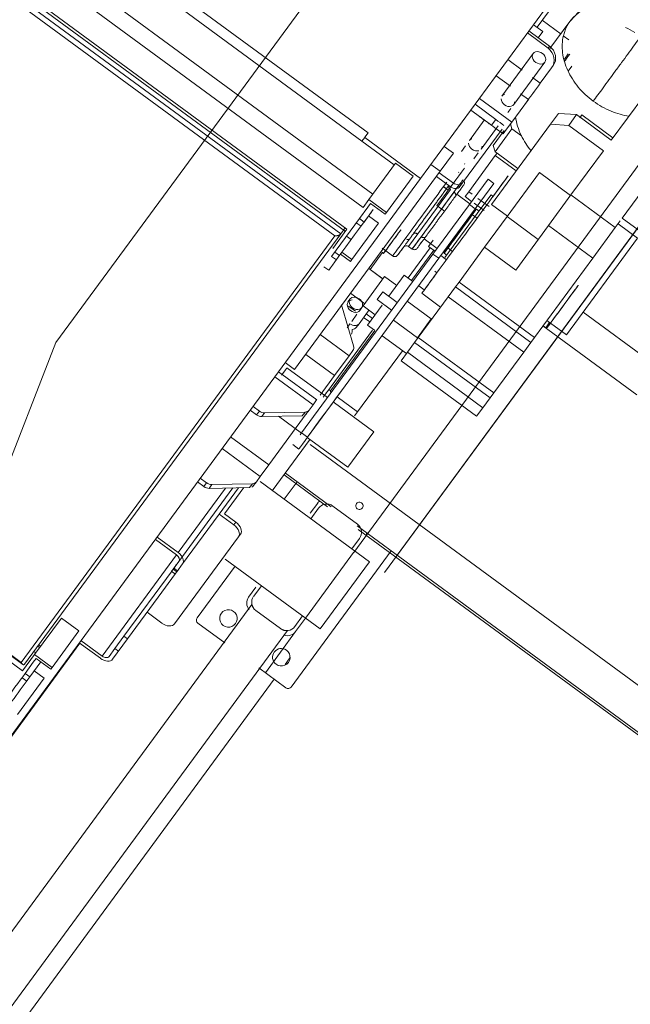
# Model space of a CAD drawing. Header units: metres. Extents: x 135583 to 135939, y 457896 to 458258.
# Tile 277 of 599: x 135789.297 to 135790.135, y 457938.965 to 457940.316. Entities that reach past the tile are written whole.
import ezdxf

# ---------------------------------------------------------------- set-up
doc = ezdxf.new("R2010")
doc.units = ezdxf.units.M
doc.linetypes.add('Hidden', pattern=[4, 2, -2])
doc.layers.add('NIEUWE INSTALLATIE', color=250, linetype='Continuous', lineweight=0)

msp = doc.modelspace()

# ---------------------------------------------------------------- linework, layer by layer
at = {"layer": 'NIEUWE INSTALLATIE', "linetype": 'Hidden'}
for p, q in [((135790.9817, 457941.169), (135789.1465, 457938.6711)), ((135790.9817, 457941.169), (135789.1465, 457938.6711)), ((135789.7702, 457939.605), (135790.8922, 457941.1322)), ((135789.7702, 457939.605), (135790.8922, 457941.1322)), ((135789.3467, 457939.8725), (135790.241, 457941.0897)), ((135789.3467, 457939.8725), (135790.241, 457941.0897)), ((135790.3794, 457940.3497), (135789.8146, 457939.581)), ((135790.3794, 457940.3497), (135789.8146, 457939.581)), ((135788.9256, 457938.7926), (135789.3467, 457939.8725)), ((135788.9256, 457938.7926), (135789.3467, 457939.8725)), ((135787.5873, 457936.5494), (135789.8146, 457939.5809)), ((135789.6904, 457939.4963), (135789.755, 457939.5844)), ((135789.6904, 457939.4963), (135789.755, 457939.5844)), ((135789.634, 457939.4196), (135789.6754, 457939.476)), ((135789.634, 457939.4196), (135789.6754, 457939.476))]:
    msp.add_line(p, q, dxfattribs=at)
at = {"layer": 'NIEUWE INSTALLATIE'}
for p, q in [((135789.7748, 457940.1602), (135788.6869, 457940.9595)), ((135788.6786, 457940.9482), (135789.7665, 457940.1489)), ((135789.7813, 457940.0762), (135788.6048, 457940.9406)), ((135789.768, 457940.058), (135788.5914, 457940.9224)), ((135788.5671, 457940.8894), (135789.7437, 457940.025)), ((135789.7459, 457940.028), (135788.5693, 457940.8924)), ((135789.7373, 457940.0217), (135789.1607, 457940.4453)), ((135789.7291, 457940.019), (135789.1605, 457940.4367)), ((135790.0301, 457940.337), (135790.0067, 457940.3052)), ((135790.0182, 457940.331), (135789.8469, 457940.0978)), ((135790.0147, 457940.2993), (135790.0018, 457940.3087)), ((135790.0397, 457940.2956), (135790.0137, 457940.3148)), ((135790.0518, 457940.3133), (135790.0244, 457940.2759)), ((135790.0217, 457940.2767), (135789.9935, 457940.2974)), ((135790.0237, 457940.2794), (135789.9955, 457940.3002)), ((135790.0147, 457940.2993), (135790.0084, 457940.2907)), ((135789.3008, 457939.4221), (135788.1242, 457940.2865)), ((135790.0502, 457940.2879), (135790.0427, 457940.2934)), ((135790.0013, 457940.2692), (135789.9585, 457940.2109)), ((135790.0237, 457940.2794), (135790.0217, 457940.2767)), ((135790.0442, 457940.2615), (135790.0495, 457940.2688)), ((135789.9864, 457940.2466), (135789.9668, 457940.261)), ((135789.9746, 457940.1991), (135790.0174, 457940.2574)), ((135790.0267, 457940.2497), (135790.0111, 457940.2284)), ((135790.0542, 457940.2517), (135790.0493, 457940.245)), ((135789.9701, 457940.2244), (135789.9504, 457940.2388)), ((135790.0111, 457940.2284), (135790.0003, 457940.2363)), ((135789.9948, 457940.2062), (135789.984, 457940.2141)), ((135789.9719, 457940.1751), (135789.9276, 457940.2077)), ((135789.9948, 457940.2062), (135789.9719, 457940.1751)), ((135790.1085, 457940.1504), (135790.153, 457940.2109)), ((135789.9158, 457940.1916), (135789.944, 457940.1709)), ((135789.9499, 457940.1789), (135789.9217, 457940.1996)), ((135789.9665, 457940.1881), (135789.9708, 457940.1939)), ((135790.0252, 457940.1721), (135790.036, 457940.1869)), ((135790.036, 457940.1869), (135790.061, 457940.1854)), ((135789.9343, 457940.178), (135789.9138, 457940.1501)), ((135789.9499, 457940.1789), (135789.944, 457940.1709)), ((135789.9719, 457940.1751), (135789.966, 457940.1671)), ((135790.0501, 457940.1705), (135790.061, 457940.1854)), ((135790.061, 457940.1854), (135790.1085, 457940.1504)), ((135790.068, 457940.1849), (135790.0653, 457940.1812)), ((135790.1107, 457940.1535), (135790.068, 457940.1849)), ((135789.7705, 457940.1544), (135789.7748, 457940.1602)), ((135789.9587, 457940.1656), (135789.9045, 457940.0918)), ((135789.9299, 457940.1382), (135789.9531, 457940.1698)), ((135789.9442, 457940.0619), (135790.0252, 457940.1721)), ((135789.9465, 457940.1429), (135789.9616, 457940.1635)), ((135789.949, 457940.1344), (135789.9721, 457940.166)), ((135789.966, 457940.1671), (135789.9601, 457940.159)), ((135789.9721, 457940.166), (135789.9702, 457940.1727)), ((135789.9721, 457940.166), (135789.9851, 457940.1564)), ((135790.0501, 457940.1705), (135790.0252, 457940.1721)), ((135790.0976, 457940.1356), (135790.0501, 457940.1705)), ((135790.1236, 457940.0435), (135790.2138, 457940.1662)), ((135789.7665, 457940.1489), (135789.7703, 457940.1541)), ((135789.7665, 457940.1489), (135789.8108, 457940.1163)), ((135789.8469, 457940.0978), (135789.7703, 457940.1541)), ((135789.892, 457940.1323), (135789.8791, 457940.1417)), ((135789.9084, 457940.1427), (135789.9028, 457940.135)), ((135789.9199, 457940.1246), (135789.9261, 457940.133)), ((135789.9465, 457940.1429), (135789.949, 457940.1344)), ((135789.9518, 457940.1324), (135789.949, 457940.1344)), ((135790.0532, 457940.0751), (135790.0976, 457940.1356)), ((135789.892, 457940.1323), (135789.8739, 457940.1076)), ((135789.9494, 457940.1291), (135789.913, 457940.0796)), ((135789.9494, 457940.1291), (135789.9518, 457940.1324)), ((135789.9781, 457940.1081), (135789.9494, 457940.1291)), ((135789.9805, 457940.1113), (135789.9518, 457940.1324)), ((135789.8739, 457940.1076), (135789.6741, 457939.8356)), ((135789.8127, 457940.1189), (135789.776, 457940.0689)), ((135789.8369, 457940.1011), (135789.8127, 457940.1189)), ((135789.8739, 457940.1076), (135789.861, 457940.117)), ((135789.8919, 457940.0915), (135789.8726, 457940.1057)), ((135789.8992, 457940.1066), (135789.8988, 457940.106)), ((135789.9077, 457940.1182), (135789.9072, 457940.1175)), ((135790.01, 457940.1059), (135789.9656, 457940.0454)), ((135790.0527, 457940.0745), (135790.01, 457940.1059)), ((135788.3975, 457938.125), (135789.8469, 457940.0978)), ((135789.8002, 457940.0511), (135789.8369, 457940.1011)), ((135789.8638, 457939.9941), (135789.9394, 457940.0969)), ((135789.8881, 457940.0864), (135789.8687, 457940.1006)), ((135789.9475, 457940.091), (135789.9394, 457940.0969)), ((135789.9459, 457940.0726), (135789.967, 457940.1014)), ((135789.8304, 457940.0045), (135789.8878, 457940.0826)), ((135789.8927, 457940.0791), (135789.8353, 457940.0009)), ((135789.9475, 457940.091), (135789.8719, 457939.9882)), ((135789.8846, 457940.0815), (135789.8781, 457940.0863)), ((135789.8784, 457940.0867), (135789.8849, 457940.0819)), ((135789.8823, 457940.0842), (135789.8829, 457940.085)), ((135789.8881, 457940.0864), (135789.8919, 457940.0915)), ((135789.8991, 457940.0879), (135789.8927, 457940.0791)), ((135789.9007, 457940.0866), (135789.9045, 457940.0918)), ((135789.913, 457940.0796), (135789.908, 457940.0728)), ((135789.9175, 457940.0763), (135789.913, 457940.0796)), ((135789.776, 457940.0689), (135789.768, 457940.058)), ((135789.776, 457940.0689), (135789.8002, 457940.0511)), ((135789.9146, 457940.0631), (135789.8968, 457940.0762)), ((135789.908, 457940.0728), (135789.9169, 457940.0663)), ((135789.9409, 457940.0591), (135789.9256, 457940.0704)), ((135789.9297, 457940.0566), (135789.9435, 457940.0753)), ((135789.9463, 457940.0732), (135789.9435, 457940.0753)), ((135790.0223, 457940.0331), (135790.0532, 457940.0751)), ((135790.0532, 457940.0751), (135790.114, 457940.0304)), ((135789.7743, 457940.0582), (135789.763, 457940.0427)), ((135789.7819, 457940.055), (135789.7694, 457940.038)), ((135789.7781, 457940.0634), (135789.7743, 457940.0582)), ((135789.7983, 457940.0486), (135789.7781, 457940.0634)), ((135789.8693, 457940.0606), (135789.8797, 457940.053)), ((135789.8803, 457939.9892), (135789.9297, 457940.0566)), ((135789.9219, 457940.0563), (135789.9139, 457940.0622)), ((135789.9205, 457940.0637), (135789.9342, 457940.0536)), ((135789.9236, 457940.0558), (135789.9215, 457940.0555)), ((135789.9236, 457940.0558), (135789.9215, 457940.053)), ((135789.9231, 457940.0552), (135789.9236, 457940.0558)), ((135789.9272, 457940.0531), (135789.9236, 457940.0558)), ((135789.966, 457940.0459), (135789.9442, 457940.0619)), ((135789.763, 457940.0427), (135789.7249, 457939.9909)), ((135789.7694, 457940.038), (135789.763, 457940.0427)), ((135789.7893, 457940.0364), (135789.7756, 457940.0465)), ((135789.8002, 457940.0511), (135789.7983, 457940.0486)), ((135789.9014, 457940.0256), (135789.9157, 457940.045)), ((135789.9166, 457940.049), (135789.9243, 457940.0433)), ((135789.9656, 457940.0454), (135789.9347, 457940.0034)), ((135789.9656, 457940.0454), (135790.0083, 457940.014)), ((135790.114, 457940.0304), (135790.1208, 457940.0397)), ((135790.1505, 457940.0238), (135790.1236, 457940.0435)), ((135789.7265, 457940.0016), (135789.7459, 457940.028)), ((135789.7373, 457940.0217), (135789.7433, 457940.0299)), ((135789.7526, 457939.9864), (135789.7893, 457940.0364)), ((135789.7652, 457940.0322), (135789.7587, 457940.037)), ((135789.9014, 457940.0256), (135789.896, 457940.0183)), ((135789.9774, 457939.972), (135790.0223, 457940.0331)), ((135790.0223, 457940.0331), (135790.0832, 457939.9884)), ((135790.0832, 457939.9884), (135790.114, 457940.0304)), ((135790.1178, 457940.0355), (135790.1446, 457940.0158)), ((135789.2991, 457939.4338), (135789.7291, 457940.019)), ((135789.3035, 457939.4313), (135789.7373, 457940.0217)), ((135789.7518, 457940.014), (135789.7453, 457940.0187)), ((135789.8517, 457940.0149), (135789.8695, 457940.0018)), ((135789.8642, 457940.0131), (135789.8578, 457940.0044)), ((135789.8887, 457940.0108), (135789.8907, 457940.0135)), ((135790.1446, 457940.0158), (135790.0472, 457939.8832)), ((135789.7942, 457940.0023), (135789.7989, 457939.9988)), ((135789.7956, 457940.001), (135789.8085, 457939.9915)), ((135789.7962, 457939.995), (135789.7989, 457939.9988)), ((135789.8297, 457939.9613), (135789.8601, 457940.0027)), ((135789.8304, 457940.0045), (135789.8353, 457940.0009)), ((135789.8345, 457939.9577), (135789.865, 457939.9992)), ((135789.8578, 457940.0044), (135789.8667, 457939.9979)), ((135789.8831, 457940.0034), (135789.8908, 457939.9977)), ((135789.8997, 457939.9557), (135789.9347, 457940.0034)), ((135789.9347, 457940.0034), (135789.9774, 457939.972)), ((135789.8638, 457939.9941), (135789.6836, 457939.7488)), ((135789.6917, 457939.7428), (135789.8719, 457939.9882)), ((135789.7249, 457939.9909), (135789.7314, 457939.9862)), ((135789.7291, 457939.9967), (135789.7356, 457939.992)), ((135789.7507, 457939.9838), (135789.737, 457939.9939)), ((135789.7389, 457939.9965), (135789.7526, 457939.9864)), ((135789.7526, 457939.9864), (135789.7507, 457939.9838)), ((135789.7775, 457939.9729), (135789.7942, 457939.9957)), ((135789.7942, 457939.9965), (135789.7962, 457939.995)), ((135789.8719, 457939.9882), (135789.8638, 457939.9941)), ((135789.8747, 457939.992), (135789.8825, 457939.9863)), ((135789.8789, 457939.9975), (135789.8792, 457939.9954)), ((135789.8792, 457939.9954), (135789.8828, 457939.9927)), ((135790.0032, 457939.8796), (135790.0832, 457939.9884)), ((135789.7143, 457939.9765), (135789.7208, 457939.9718)), ((135789.7942, 457939.9607), (135789.7759, 457939.9741)), ((135789.7953, 457939.9601), (135789.776, 457939.9743)), ((135789.8665, 457939.9705), (135789.8693, 457939.9685)), ((135789.7976, 457939.9632), (135789.768, 457939.9229)), ((135789.7976, 457939.9632), (135789.8141, 457939.951)), ((135789.8245, 457939.9651), (135789.8032, 457939.9361)), ((135789.8245, 457939.9651), (135789.8362, 457939.9565)), ((135789.8443, 457939.9506), (135789.852, 457939.9449)), ((135789.8848, 457939.9354), (135789.8947, 457939.9489)), ((135789.8947, 457939.9489), (135789.8997, 457939.9557)), ((135789.8947, 457939.9489), (135789.9982, 457939.8728)), ((135789.8997, 457939.9557), (135790.0032, 457939.8796)), ((135789.7502, 457939.9324), (135789.7473, 457939.9285)), ((135789.7509, 457939.9402), (135789.7702, 457939.9259)), ((135789.7951, 457939.942), (135789.7874, 457939.9316)), ((135789.7874, 457939.9316), (135789.8072, 457939.917)), ((135789.8149, 457939.9275), (135789.7951, 457939.942)), ((135789.8437, 457939.8795), (135789.8848, 457939.9354)), ((135789.8486, 457939.9403), (135789.8744, 457939.9213)), ((135789.8848, 457939.9354), (135789.9883, 457939.8593)), ((135789.7394, 457939.9213), (135789.755, 457939.8679)), ((135789.7574, 457939.9156), (135789.7481, 457939.9224)), ((135789.7764, 457939.9174), (135789.7624, 457939.8984)), ((135789.7634, 457939.9167), (135789.7663, 457939.9206)), ((135789.7845, 457939.9107), (135789.768, 457939.9229)), ((135789.7942, 457939.9239), (135789.7741, 457939.8966)), ((135789.8286, 457939.9292), (135789.8616, 457939.905)), ((135789.7524, 457939.9017), (135789.7596, 457939.9115)), ((135789.7773, 457939.901), (135789.7688, 457939.9072)), ((135789.7723, 457939.9119), (135789.7808, 457939.9056)), ((135789.8097, 457939.9034), (135789.8426, 457939.8792)), ((135789.8426, 457939.8792), (135789.8616, 457939.905)), ((135790.1716, 457939.8394), (135790.0699, 457939.9141)), ((135789.7807, 457939.8896), (135789.7191, 457939.8056)), ((135789.7498, 457939.8982), (135789.746, 457939.893)), ((135789.7624, 457939.8984), (135789.7586, 457939.8933)), ((135789.7838, 457939.8896), (135789.7741, 457939.8966)), ((135790.0148, 457939.8954), (135790.1434, 457939.801)), ((135790.015, 457939.8956), (135790.0186, 457939.8929)), ((135790.0235, 457939.8997), (135790.0186, 457939.8929)), ((135790.0186, 457939.8929), (135790.0191, 457939.8936)), ((135790.0186, 457939.8929), (135790.0207, 457939.8933)), ((135790.0472, 457939.8832), (135790.0203, 457939.9029)), ((135789.7488, 457939.8545), (135789.7093, 457939.8835)), ((135789.7234, 457939.8065), (135789.7842, 457939.8892)), ((135789.8275, 457939.8574), (135789.7942, 457939.8819)), ((135789.8387, 457939.8727), (135789.8437, 457939.8795)), ((135789.8437, 457939.8795), (135789.9473, 457939.8035)), ((135789.9982, 457939.8728), (135790.0032, 457939.8796)), ((135789.8288, 457939.8593), (135789.8387, 457939.8727)), ((135789.8387, 457939.8727), (135789.9423, 457939.7967)), ((135789.9883, 457939.8593), (135789.9982, 457939.8728)), ((135788.7273, 457939.8524), (135789.301, 457939.4309)), ((135788.7306, 457939.8515), (135789.2991, 457939.4338)), ((135789.6893, 457939.8563), (135789.7287, 457939.8272)), ((135789.7488, 457939.8545), (135789.7287, 457939.8272)), ((135789.7541, 457939.8618), (135789.7488, 457939.8545)), ((135789.8221, 457939.8614), (135789.7604, 457939.7775)), ((135789.8201, 457939.8474), (135789.8288, 457939.8593)), ((135789.8288, 457939.8593), (135789.9324, 457939.7832)), ((135789.9473, 457939.8035), (135789.9883, 457939.8593)), ((135789.6741, 457939.8356), (135789.6612, 457939.8451)), ((135789.7191, 457939.797), (135789.6635, 457939.8379)), ((135789.8201, 457939.8474), (135789.9237, 457939.7714)), ((135789.6993, 457939.7872), (135789.6469, 457939.8257)), ((135789.7044, 457939.7941), (135789.652, 457939.8326)), ((135789.7287, 457939.8272), (135789.7091, 457939.8006)), ((135789.7132, 457939.7977), (135789.7173, 457939.8033)), ((135789.7185, 457939.8048), (135789.7191, 457939.8056)), ((135789.7234, 457939.8065), (135789.721, 457939.8083)), ((135789.7604, 457939.7775), (135789.7323, 457939.7981)), ((135789.7323, 457939.7981), (135789.7604, 457939.7775)), ((135789.9324, 457939.7832), (135789.9423, 457939.7967)), ((135789.9423, 457939.7967), (135789.9473, 457939.8035)), ((135789.6258, 457939.7785), (135789.617, 457939.7849)), ((135789.6993, 457939.7872), (135789.6939, 457939.7799)), ((135789.7042, 457939.7938), (135789.6993, 457939.7872)), ((135789.7828, 457939.7503), (135789.7271, 457939.7911)), ((135789.9237, 457939.7714), (135789.9324, 457939.7832)), ((135789.622, 457939.7733), (135789.6132, 457939.7798)), ((135789.6258, 457939.7785), (135789.622, 457939.7733)), ((135789.6328, 457939.7761), (135789.629, 457939.771)), ((135789.629, 457939.771), (135789.6846, 457939.7721)), ((135789.6884, 457939.7772), (135789.6328, 457939.7761)), ((135789.6901, 457939.7747), (135789.6387, 457939.7047)), ((135789.6521, 457939.7714), (135789.6834, 457939.7484)), ((135789.6846, 457939.7721), (135789.6884, 457939.7772)), ((135789.6901, 457939.7747), (135789.6939, 457939.7799)), ((135789.7604, 457939.7775), (135789.7564, 457939.772)), ((135789.6387, 457939.7047), (135789.5863, 457939.7432)), ((135789.6836, 457939.7488), (135789.6917, 457939.7428)), ((135789.6914, 457939.7425), (135789.7471, 457939.7017)), ((135789.7828, 457939.7503), (135789.7471, 457939.7017)), ((135789.6435, 457939.669), (135789.6956, 457939.7399)), ((135789.6716, 457939.7325), (135789.6797, 457939.7265)), ((135790.384, 457939.2271), (135789.6956, 457939.7328)), ((135789.627, 457939.6888), (135789.5746, 457939.7273)), ((135789.6387, 457939.7047), (135789.627, 457939.6888)), ((135789.627, 457939.6888), (135789.6216, 457939.6815)), ((135789.6597, 457939.691), (135789.7192, 457939.6472)), ((135789.6614, 457939.6934), (135789.7244, 457939.6472)), ((135789.5496, 457939.6749), (135789.5409, 457939.6813)), ((135789.5534, 457939.6801), (135789.5447, 457939.6865)), ((135789.5534, 457939.6801), (135789.5496, 457939.6749)), ((135789.5605, 457939.6777), (135789.5567, 457939.6725)), ((135789.5567, 457939.6725), (135789.6123, 457939.6736)), ((135789.6161, 457939.6788), (135789.5605, 457939.6777)), ((135789.6046, 457939.6735), (135789.5781, 457939.6374)), ((135789.6123, 457939.6736), (135789.6161, 457939.6788)), ((135789.6178, 457939.6763), (135789.6216, 457939.6815)), ((135789.7768, 457939.5717), (135789.6268, 457939.6819)), ((135789.6598, 457939.6575), (135789.6776, 457939.6816)), ((135789.5794, 457939.673), (135789.5143, 457939.5843)), ((135789.5154, 457939.5723), (135789.5895, 457939.6732)), ((135789.597, 457939.6732), (135789.5705, 457939.6372)), ((135789.6956, 457939.6386), (135789.7057, 457939.6523)), ((135789.7263, 457939.6483), (135789.7602, 457939.6235)), ((135789.569, 457939.6352), (135789.5203, 457939.5688)), ((135789.569, 457939.6352), (135789.5705, 457939.6372)), ((135789.5705, 457939.6372), (135789.5907, 457939.6224)), ((135789.5781, 457939.6374), (135789.5934, 457939.6261)), ((135789.6962, 457939.6309), (135789.7068, 457939.6453)), ((135789.5907, 457939.6224), (135789.5934, 457939.6261)), ((135789.7597, 457939.6212), (135790.3492, 457939.1881)), ((135789.5971, 457939.6058), (135789.5095, 457939.4866)), ((135789.5998, 457939.6095), (135789.5971, 457939.6058)), ((135789.7613, 457939.6163), (135790.3474, 457939.1857)), ((135789.512, 457939.5812), (135789.483, 457939.6025)), ((135789.4853, 457939.6056), (135789.5143, 457939.5843)), ((135789.7526, 457939.5895), (135789.7632, 457939.6039)), ((135789.7702, 457939.605), (135789.7551, 457939.5844)), ((135789.512, 457939.5812), (135789.41, 457939.4424)), ((135789.8065, 457939.5868), (135789.6692, 457939.3999)), ((135789.5074, 457939.5615), (135789.5154, 457939.5723)), ((135789.5203, 457939.5688), (135789.5123, 457939.5579)), ((135789.5403, 457939.4947), (135789.5924, 457939.5656)), ((135789.5786, 457939.5755), (135789.7091, 457939.4796)), ((135789.7768, 457939.5717), (135789.7091, 457939.4796)), ((135789.5059, 457939.5593), (135789.44, 457939.4697)), ((135789.4868, 457939.5233), (135789.5107, 457939.5558)), ((135789.5053, 457939.5586), (135789.5074, 457939.5615)), ((135789.5053, 457939.5586), (135789.5102, 457939.5551)), ((135789.5074, 457939.5615), (135789.5123, 457939.5579)), ((135789.5134, 457939.5594), (135789.5085, 457939.563)), ((135789.5123, 457939.5579), (135789.5102, 457939.5551)), ((135789.5102, 457939.5551), (135789.5105, 457939.5555)), ((135789.618, 457939.5244), (135789.6285, 457939.5388)), ((135789.611, 457939.5234), (135789.6209, 457939.5369)), ((135789.6156, 457939.513), (135788.7145, 457938.2866)), ((135789.4449, 457939.4662), (135789.4868, 457939.5233)), ((135789.4917, 457939.4877), (135789.4716, 457939.5025)), ((135789.6548, 457939.48), (135789.621, 457939.5049)), ((135789.3541, 457939.4946), (135789.3173, 457939.4446)), ((135789.3782, 457939.4768), (135789.3541, 457939.4946)), ((135789.5785, 457939.4604), (135789.5413, 457939.4877)), ((135789.6744, 457939.483), (135789.6849, 457939.4974)), ((135789.6903, 457939.4963), (135789.6754, 457939.476)), ((135788.7631, 457938.2509), (135789.6642, 457939.4773)), ((135789.3415, 457939.4268), (135789.3782, 457939.4768)), ((135789.3795, 457939.46), (135789.0078, 457938.9541)), ((135789.3256, 457939.4559), (135789.323, 457939.4578)), ((135789.4077, 457939.4393), (135789.3787, 457939.4606)), ((135789.381, 457939.4637), (135789.41, 457939.4424)), ((135789.4243, 457939.4383), (135789.4449, 457939.4662)), ((135789.4275, 457939.4527), (135789.44, 457939.4697)), ((135789.44, 457939.4697), (135789.4449, 457939.4662)), ((135789.3173, 457939.4446), (135789.3008, 457939.4221)), ((135789.3163, 457939.4487), (135789.3189, 457939.4468)), ((135789.3415, 457939.4268), (135789.3173, 457939.4446)), ((135789.3243, 457939.454), (135789.3216, 457939.456)), ((135789.4195, 457939.4418), (135789.4275, 457939.4527)), ((135789.4275, 457939.4527), (135789.4323, 457939.4491)), ((135789.3156, 457939.4339), (135789.3043, 457939.4184)), ((135789.3259, 457939.4343), (135789.3108, 457939.4137)), ((135789.3156, 457939.4339), (135789.3194, 457939.439)), ((135789.3194, 457939.439), (135789.3396, 457939.4242)), ((135789.6677, 457939.4402), (135789.661, 457939.431)), ((135789.3108, 457939.4137), (135789.3043, 457939.4184)), ((135789.3307, 457939.4121), (135789.317, 457939.4221)), ((135789.3396, 457939.4242), (135789.3415, 457939.4268)), ((135789.6622, 457939.3989), (135789.6251, 457939.4262)), ((135789.6461, 457939.4107), (135787.5384, 457936.5419)), ((135789.2939, 457939.3621), (135789.3307, 457939.4121)), ((135789.3065, 457939.4079), (135789.3001, 457939.4127))]:
    msp.add_line(p, q, dxfattribs=at)
at = {"layer": 'NIEUWE INSTALLATIE', "flags": 128}
for points in [[(135790.1762, 457940.3297), (135790.1545, 457940.3417), (135790.1305, 457940.3475), (135790.1062, 457940.3467), (135790.0834, 457940.3394), (135790.0638, 457940.3264), (135790.0518, 457940.3133)], [(135789.9065, 457940.0945), (135789.9068, 457940.0938), (135789.9071, 457940.0925), (135789.9071, 457940.0915), (135789.907, 457940.0908), (135789.9067, 457940.0898), (135789.9062, 457940.0891)], [(135789.8234, 457940.0034), (135789.8239, 457940.004), (135789.8244, 457940.0044), (135789.825, 457940.0048), (135789.8257, 457940.0051), (135789.827, 457940.0054), (135789.8279, 457940.0054), (135789.8287, 457940.0053), (135789.8297, 457940.005), (135789.8304, 457940.0045)], [(135789.8353, 457940.0009), (135789.8359, 457940.0006), (135789.8365, 457940.0003), (135789.8372, 457940.0001), (135789.8379, 457940), (135789.8392, 457940.0001), (135789.8402, 457940.0004), (135789.8408, 457940.0007), (135789.8417, 457940.0013), (135789.8422, 457940.002)], [(135789.8085, 457939.9915), (135789.8091, 457939.9911), (135789.8097, 457939.9908), (135789.8104, 457939.9906), (135789.8111, 457939.9905), (135789.8124, 457939.9906), (135789.8133, 457939.9909), (135789.814, 457939.9912), (135789.8148, 457939.9919), (135789.8154, 457939.9925)]]:
    msp.add_lwpolyline(points, dxfattribs=at)
at = {"layer": 'NIEUWE INSTALLATIE'}
for centre, radius, start, end in [((135789.7589, 457939.6132), 0.014, 323.696, 355.1078), ((135789.6558, 457939.4408), 0.012, 53.696, 233.696)]:
    msp.add_arc(centre, radius, start, end, dxfattribs=at)
for centre, major_axis, ratio, start_param, end_param in [((135790.1248, 457940.2597), (-0.0729, 0.0536), 0.766044, 5.498793, 6.597345), ((135790.1079, 457940.2368), (-0.0729, 0.0536), 0.766044, 4.823727, 4.984813), ((135790.1248, 457940.2597), (-0.0729, 0.0536), 0.766044, 0.314178, 0.628319), ((135790.0094, 457940.2633), (-0.00806, 0.00592), 0.766044, 4.712389, 7.853982), ((135790.0094, 457940.2633), (-0.00806, 0.00592), 0.766044, 1.570796, 4.712389), ((135790.0106, 457940.2615), (-0.0161, 0.0118), 0.939693, 3.141593, 4.712389), ((135790.0126, 457940.2643), (-0.0161, 0.0118), 0.939693, 3.141593, 4.712389), ((135790.1248, 457940.2597), (-0.0729, 0.0536), 0.766044, 0.628337, 0.942473), ((135790.058, 457940.2771), (-0.0142, -0.0193), 0.000001, 5.190493, 6.761289), ((135790.1248, 457940.2597), (-0.0729, 0.0536), 0.766044, 0.942478, 1.256613), ((135790.0054, 457940.2207), (-0.0166, -0.0226), 0.000001, 4.363323, 5.641301), ((135790.1248, 457940.2597), (-0.0729, 0.0536), 0.766044, 1.256637, 1.570796), ((135789.9666, 457940.205), (-0.00806, 0.00592), 0.766044, 0.523599, 1.570796), ((135789.9666, 457940.205), (-0.00806, 0.00592), 0.766044, 5.759587, 6.283185), ((135789.9666, 457940.205), (-0.00806, 0.00592), 0.766044, 1.570796, 3.665191), ((135790.1248, 457940.2597), (-0.0729, 0.0536), 0.766044, 1.570796, 1.884956), ((135790.1248, 457940.2597), (-0.0729, 0.0536), 0.766044, 1.884983, 2.179272), ((135789.944, 457940.1709), (-0.0161, 0.0118), 0.000001, 4.712389, 10.210176), ((135789.9499, 457940.1789), (-0.0161, 0.0118), 0.000001, 3.926991, 4.712389), ((135790.0603, 457940.172), (-0.0729, 0.0536), 0.766044, 0.627966, 0.967032), ((135789.9219, 457940.1441), (-0.00806, 0.00592), 0.766044, 0.523599, 1.570796), ((135789.9219, 457940.1441), (-0.00806, 0.00592), 0.766044, 5.759587, 6.283185), ((135790.0603, 457940.172), (-0.0729, 0.0536), 0.766044, 0.967032, 1.250501), ((135789.9219, 457940.1441), (-0.00806, 0.00592), 0.766044, 1.570796, 2.617994), ((135789.9219, 457940.1441), (-0.00806, 0.00592), 0.766044, 3.141593, 3.665191), ((135789.9108, 457940.117), (-0.0414, -0.0564), 0.000001, 6.195918, 7.766715), ((135789.8573, 457940.058), (0.0488, 0.0665), 0.000001, 3.141593, 5.260182), ((135789.9078, 457940.0208), (0.0592, 0.0806), 0.000001, 0, 3.934645), ((135789.8926, 457940.0925), (-0.00806, 0.00592), 0.766044, 1.570796, 3.141593), ((135789.8964, 457940.0977), (-0.00806, 0.00592), 0.766044, 1.570796, 3.141593), ((135789.7504, 457940.0121), (0.0296, 0.0403), 0.000001, 3.141593, 6.283185), ((135789.9002, 457940.0265), (0.0213, 0.029), 0.000001, 0, 5.277932), ((135789.9014, 457940.0256), (-0.0222, -0.0302), 0.000001, 4.380776, 9.878564), ((135789.9002, 457940.0265), (0.0213, 0.029), 0.000001, 0, 3.141593), ((135789.9002, 457940.0265), (-0.0213, -0.029), 0.000001, 2.268928, 4.625123), ((135789.9002, 457940.0265), (0.0213, 0.029), 0.000001, 5.283677, 6.283185), ((135789.9002, 457940.0265), (-0.0148, -0.0201), 0.000001, 2.310578, 4.435651), ((135789.808, 457940.0111), (0.0118, 0.0161), 0.000001, 3.775249, 9.424778), ((135789.9002, 457940.0265), (-0.0213, -0.029), 0.000001, 0.329673, 1.076772), ((135789.9002, 457940.0265), (0.0148, 0.0201), 0.000001, 3.141593, 3.984111), ((135789.9002, 457940.0265), (0.0148, 0.0201), 0.000001, 2.345561, 2.428124), ((135789.808, 457940.0111), (0.0118, 0.0161), 0.000001, 2.333514, 2.383705), ((135789.9002, 457940.0265), (0.0213, 0.029), 0.000001, 3.141593, 3.938453), ((135789.9014, 457940.0256), (0.0222, 0.0302), 0.000001, 3.141593, 4.126281), ((135790.042, 457939.9223), (0.0213, 0.029), 0.000001, 3.839319, 10.040258), ((135789.7554, 457939.9226), (-0.00806, 0.00592), 0.766044, 5.497787, 6.283185), ((135789.7582, 457939.9265), (-0.00806, 0.00592), 0.766044, 0, 3.141593), ((135789.7582, 457939.9265), (-0.00806, 0.00592), 0.766044, 4.712389, 6.283185), ((135789.7582, 457939.9265), (-0.00806, 0.00592), 0.766044, 3.141593, 4.712389), ((135789.7305, 457939.9211), (-0.00806, 0.00592), 0.766044, 3.926991, 4.31969), ((135789.7554, 457939.9226), (-0.00806, 0.00592), 0.766044, 0, 3.141593), ((135790.042, 457939.9223), (0.0213, 0.029), 0.000001, 3.141593, 4.01097), ((135789.7544, 457939.9044), (-0.00806, 0.00592), 0.766044, 1.570796, 3.141593), ((135789.744, 457939.8902), (-0.00806, 0.00592), 0.766044, 3.141593, 3.926991), ((135789.7506, 457939.8992), (-0.00806, 0.00592), 0.766044, 2.356194, 3.141593), ((135789.7461, 457939.8677), (-0.00806, 0.00592), 0.766044, 3.141593, 3.926991), ((135789.6456, 457939.8136), (0.0179, 0.0243), 0.000001, 0, 0.94153), ((135789.7174, 457939.8033), (0.00178, 0.00242), 0.000001, 0.198032, 6.283185), ((135789.6265, 457939.7795), (-0.00806, 0.00592), 0.766044, 1.570796, 2.356194), ((135789.6303, 457939.7847), (-0.00806, 0.00592), 0.766044, 1.570796, 2.356194), ((135789.6821, 457939.7806), (-0.00806, 0.00592), 0.766044, 2.748894, 3.141593), ((135789.6859, 457939.7858), (-0.00806, 0.00592), 0.766044, 2.356194, 3.141593), ((135789.7012, 457939.7727), (-0.0296, -0.0403), 0.000001, 5.349924, 5.437484), ((135789.5542, 457939.6811), (-0.00806, 0.00592), 0.766044, 1.570796, 2.356194), ((135789.558, 457939.6863), (-0.00806, 0.00592), 0.766044, 1.570796, 2.356194), ((135789.6098, 457939.6822), (-0.00806, 0.00592), 0.766044, 2.748894, 3.141593), ((135789.6136, 457939.6874), (-0.00806, 0.00592), 0.766044, 2.356194, 3.141593), ((135789.717, 457939.644), (-0.012, -0.0073), 1, 4.805965, 5.105127), ((135789.7181, 457939.637), (-0.0091, 0.0107), 1, 4.944197, 6.514994), ((135789.763, 457939.6486), (-0.00476, -0.00154), 1, 3.76611, 6.907703), ((135789.763, 457939.6486), (-0.004, -0.003), 1, 0.293997, 3.43559), ((135789.585, 457939.6147), (-0.0121, 0.0089), 0.642788, 3.141593, 4.712389), ((135789.5877, 457939.6184), (-0.0121, 0.0089), 0.642788, 3.141593, 4.712389), ((135789.7519, 457939.6122), (0.0083, 0.0113), 1, 4.712389, 6.283185), ((135789.509, 457939.5771), (-0.00645, 0.00474), 0.642788, 3.141593, 4.712389), ((135789.509, 457939.5771), (-0.0113, 0.0083), 0.642788, 3.141593, 4.712389), ((135789.5142, 457939.5707), (-0.0089, -0.0121), 0.000001, 6.01003, 7.580826), ((135789.9246, 457938.3721), (0.7401, 1.0074), 0.000001, 0.619075, 6.898665), ((135789.6223, 457939.5151), (0.0049, 0.0131), 1, 1.297366, 2.62965), ((135789.6292, 457939.5162), (0.0064, 0.0125), 1, 1.409911, 2.980707), ((135789.5833, 457939.4941), (-0.00914, -0.00778), 1, 3.373396, 6.514989), ((135789.5833, 457939.4941), (-0.0062, 0.0103), 1, 1.963457, 5.10505), ((135789.4974, 457939.4955), (-0.0121, 0.0089), 0.642788, 1.570796, 3.141593), ((135789.5443, 457939.4917), (0.00119, 0.00486), 1, 1.178097, 2.748894), ((135789.6631, 457939.4913), (0.0064, 0.0125), 1, 2.980723, 4.551519), ((135789.6642, 457939.4843), (-0.0113, 0.0083), 1, 1.897881, 3.141593), ((135789.6558, 457939.4408), (-0.0018, 0.0119), 1, 2.356169, 5.497762), ((135789.4131, 457939.4465), (-0.0113, 0.0083), 0.642788, 1.570796, 3.141593), ((135789.4131, 457939.4465), (-0.00645, 0.00474), 0.642788, 1.570796, 3.141593), ((135789.2853, 457939.3925), (-0.0296, -0.0403), 0.000001, 4.014257, 7.15585), ((135789.2917, 457939.3878), (-0.0296, -0.0403), 0.000001, 0.698132, 2.268928), ((135789.6652, 457939.4029), (-0.00259, 0.00428), 1, 1.96347, 3.534266), ((135790.5557, 457939.2311), (-0.4737, -0.6447), 0.000001, 4.627493, 6.983687)]:
    msp.add_ellipse(centre, major_axis=major_axis, ratio=ratio, start_param=start_param, end_param=end_param, dxfattribs=at)
for centre, major_axis in [((135789.8702, 457940.0485), (-0.0349, -0.0475)), ((135789.7093, 457939.7668), (-0.0296, -0.0403))]:
    msp.add_ellipse(centre, major_axis=major_axis, ratio=0.000001, dxfattribs=at)
for points in [[(135790.0837, 457940.2038), (135790.0856, 457940.2064), (135790.0898, 457940.2121), (135790.0971, 457940.222), (135790.1052, 457940.2331), (135790.1138, 457940.2448), (135790.1226, 457940.2568), (135790.1312, 457940.2684), (135790.1392, 457940.2794), (135790.1441, 457940.286), (135790.1463, 457940.289)], [(135789.8853, 457940.0871), (135789.8853, 457940.0869), (135789.8853, 457940.0865), (135789.8854, 457940.0858), (135789.8857, 457940.0851), (135789.886, 457940.0844), (135789.8865, 457940.0838), (135789.8871, 457940.0831), (135789.8876, 457940.0828), (135789.8878, 457940.0826)], [(135789.8927, 457940.0791), (135789.8929, 457940.0789), (135789.8933, 457940.0785), (135789.8939, 457940.0779), (135789.8944, 457940.0772), (135789.8948, 457940.0765), (135789.8951, 457940.0759), (135789.8952, 457940.0752), (135789.8952, 457940.0746), (135789.8951, 457940.074), (135789.8949, 457940.0737), (135789.8948, 457940.0735)], [(135789.8429, 457940.0215), (135789.8427, 457940.0217), (135789.8422, 457940.022), (135789.8414, 457940.0224), (135789.8406, 457940.0226), (135789.8399, 457940.0228), (135789.8391, 457940.0228), (135789.8385, 457940.0228), (135789.8379, 457940.0226), (135789.8373, 457940.0223), (135789.8371, 457940.022), (135789.837, 457940.0219)], [(135789.8537, 457940.0176), (135789.8536, 457940.0174), (135789.8533, 457940.0171), (135789.8528, 457940.0168), (135789.8522, 457940.0166), (135789.8515, 457940.0166), (135789.8508, 457940.0166), (135789.85, 457940.0168), (135789.8492, 457940.0171), (135789.8485, 457940.0174), (135789.848, 457940.0178), (135789.8477, 457940.0179)]]:
    msp.add_open_spline(points, degree=3, dxfattribs=at)
for points, knots in [([(135789.8861, 457940.0887), (135789.8857, 457940.0882), (135789.8844, 457940.0864), (135789.8819, 457940.083), (135789.8785, 457940.0784), (135789.8751, 457940.0737), (135789.8716, 457940.069), (135789.8681, 457940.0643), (135789.8645, 457940.0594), (135789.8609, 457940.0544), (135789.8573, 457940.0495), (135789.8538, 457940.0447), (135789.8502, 457940.0399), (135789.8467, 457940.0351), (135789.8434, 457940.0306), (135789.8401, 457940.0262), (135789.837, 457940.0219), (135789.834, 457940.0178), (135789.8312, 457940.014), (135789.8286, 457940.0104), (135789.8261, 457940.0071), (135789.8239, 457940.0041), (135789.822, 457940.0014), (135789.8202, 457939.9991), (135789.8187, 457939.997), (135789.8175, 457939.9954), (135789.8166, 457939.9941), (135789.8159, 457939.9932), (135789.8155, 457939.9926), (135789.8154, 457939.9925), (135789.8156, 457939.9927), (135789.816, 457939.9933), (135789.8168, 457939.9943), (135789.8178, 457939.9957), (135789.819, 457939.9974), (135789.8206, 457939.9995), (135789.8222, 457940.0017), (135789.8233, 457940.0033), (135789.8238, 457940.0039)], [0.0419199, 0.0419199, 0.0419199, 0.0419199, 0.05, 0.075, 0.1, 0.125, 0.15, 0.175, 0.2, 0.225, 0.25, 0.275, 0.3, 0.325, 0.35, 0.375, 0.4, 0.425, 0.45, 0.475, 0.5, 0.525, 0.55, 0.575, 0.6, 0.625, 0.65, 0.675, 0.7, 0.725, 0.75, 0.775, 0.8, 0.825, 0.85, 0.875, 0.9, 0.9168544, 0.9168544, 0.9168544, 0.9168544]), ([(135789.897, 457940.0766), (135789.8971, 457940.0767), (135789.898, 457940.0779), (135789.8996, 457940.0801), (135789.9016, 457940.0828), (135789.9038, 457940.0858), (135789.9053, 457940.0878), (135789.9061, 457940.0889), (135789.9063, 457940.0891), (135789.9061, 457940.0889), (135789.9053, 457940.0878), (135789.9034, 457940.0853), (135789.8998, 457940.0803), (135789.8965, 457940.0759), (135789.8948, 457940.0735)], [0.4748069, 0.4748069, 0.4748069, 0.4748069, 0.4791667, 0.5138889, 0.5486111, 0.5833333, 0.6527778, 0.6875, 0.7222222, 0.7569444, 0.7916667, 0.8611111, 0.9305556, 1, 1, 1, 1]), ([(135789.8948, 457940.0735), (135789.8934, 457940.0717), (135789.8912, 457940.0686), (135789.8878, 457940.0641), (135789.8852, 457940.0604), (135789.8825, 457940.0567), (135789.8798, 457940.0531), (135789.877, 457940.0494), (135789.8742, 457940.0455), (135789.8714, 457940.0417), (135789.8687, 457940.038), (135789.866, 457940.0343), (135789.8633, 457940.0306), (135789.8607, 457940.0271), (135789.8582, 457940.0237), (135789.8559, 457940.0206), (135789.8535, 457940.0173), (135789.8511, 457940.014), (135789.8488, 457940.011), (135789.8468, 457940.0083), (135789.8452, 457940.006), (135789.8439, 457940.0043), (135789.843, 457940.003), (135789.8424, 457940.0022), (135789.8422, 457940.0019), (135789.8424, 457940.0022), (135789.843, 457940.003), (135789.8439, 457940.0042), (135789.8456, 457940.0066), (135789.8482, 457940.0101), (135789.8506, 457940.0133), (135789.8515, 457940.0146)], [0, 0, 0, 0, 0.0555556, 0.0833333, 0.1111111, 0.1388889, 0.1666667, 0.1944444, 0.2222222, 0.25, 0.2777778, 0.3055556, 0.3333333, 0.3611111, 0.3888889, 0.4166667, 0.4444444, 0.4791667, 0.5138889, 0.5486111, 0.5833333, 0.6180556, 0.6527778, 0.6875, 0.7222222, 0.7569444, 0.7916667, 0.8263889, 0.8611111, 0.9305556, 0.9690746, 0.9690746, 0.9690746, 0.9690746]), ([(135789.7291, 457940.019), (135789.7295, 457940.019), (135789.7303, 457940.019), (135789.7313, 457940.019), (135789.732, 457940.0192), (135789.7325, 457940.0192), (135789.7328, 457940.0193), (135789.7331, 457940.0194), (135789.7335, 457940.0195), (135789.7338, 457940.0196), (135789.7341, 457940.0197), (135789.7344, 457940.0198), (135789.7347, 457940.0199), (135789.735, 457940.0201), (135789.7354, 457940.0202), (135789.7357, 457940.0204), (135789.7359, 457940.0205), (135789.7362, 457940.0207), (135789.7365, 457940.0209), (135789.7367, 457940.0211), (135789.737, 457940.0213), (135789.7372, 457940.0216), (135789.7373, 457940.0217)], [0, 0, 0, 0, 0.142857, 0.285714, 0.357143, 0.392857, 0.428571, 0.464286, 0.5, 0.535714, 0.571429, 0.607143, 0.642857, 0.678571, 0.714286, 0.75, 0.785714, 0.821429, 0.857143, 0.892857, 0.928571, 1, 1, 1, 1]), ([(135789.8276, 457940.0143), (135789.8282, 457940.0141), (135789.8294, 457940.0138), (135789.8306, 457940.014), (135789.8314, 457940.0144), (135789.8317, 457940.0147), (135789.8318, 457940.0149)], [0.25, 0.25, 0.25, 0.25, 0.5, 0.75, 0.875, 1, 1, 1, 1]), ([(135789.7243, 457939.804), (135789.7241, 457939.8042), (135789.7239, 457939.8045), (135789.7236, 457939.8049), (135789.7235, 457939.8052), (135789.7234, 457939.8055), (135789.7233, 457939.8057), (135789.7233, 457939.8059), (135789.7233, 457939.8062), (135789.7234, 457939.8064), (135789.7234, 457939.8065)], [-0.8333333, -0.8333333, -0.8333333, -0.8333333, -0.6666667, -0.5833333, -0.5, -0.4166667, -0.3333333, -0.25, -0.1666667, 0, 0, 0, 0]), ([(135789.6175, 457939.5085), (135789.6173, 457939.5088), (135789.617, 457939.5094), (135789.6165, 457939.5102), (135789.6162, 457939.511), (135789.616, 457939.5117), (135789.6158, 457939.5122), (135789.6156, 457939.5127), (135789.6156, 457939.513), (135789.6156, 457939.513)], [0.1428571, 0.1428571, 0.1428571, 0.1428571, 0.1785714, 0.2142857, 0.25, 0.2857143, 0.3214286, 0.3571429, 0.4285714, 0.4285714, 0.4285714, 0.4285714]), ([(135789.6642, 457939.4773), (135789.6641, 457939.4773), (135789.6639, 457939.4773), (135789.6633, 457939.4773), (135789.6628, 457939.4773), (135789.6621, 457939.4773), (135789.6612, 457939.4774), (135789.6603, 457939.4775), (135789.6593, 457939.4778), (135789.6582, 457939.4782), (135789.6568, 457939.4788), (135789.6556, 457939.4795), (135789.6548, 457939.48)], [0.5714286, 0.5714286, 0.5714286, 0.5714286, 0.6428571, 0.6785714, 0.7142857, 0.75, 0.7857143, 0.8214286, 0.8571429, 0.8928571, 0.9285714, 1, 1, 1, 1]), ([(135789.3035, 457939.4313), (135789.3034, 457939.4312), (135789.3033, 457939.431), (135789.303, 457939.4308), (135789.3029, 457939.4307), (135789.3027, 457939.4306), (135789.3025, 457939.4305), (135789.3023, 457939.4305), (135789.3021, 457939.4305), (135789.3019, 457939.4305), (135789.3018, 457939.4306), (135789.3016, 457939.4306), (135789.3014, 457939.4307), (135789.3012, 457939.4308), (135789.301, 457939.431), (135789.3008, 457939.4311), (135789.3006, 457939.4314), (135789.3004, 457939.4316), (135789.3, 457939.432), (135789.2996, 457939.4327), (135789.2993, 457939.4334), (135789.2991, 457939.4338)], [0, 0, 0, 0, 0.071429, 0.107143, 0.142857, 0.178571, 0.214286, 0.25, 0.285714, 0.321429, 0.357143, 0.392857, 0.428571, 0.464286, 0.5, 0.571429, 0.607143, 0.642857, 0.714286, 0.857143, 1, 1, 1, 1])]:
    msp.add_open_spline(points, degree=3, knots=knots, dxfattribs=at)

doc.saveas('drawing.dxf')
